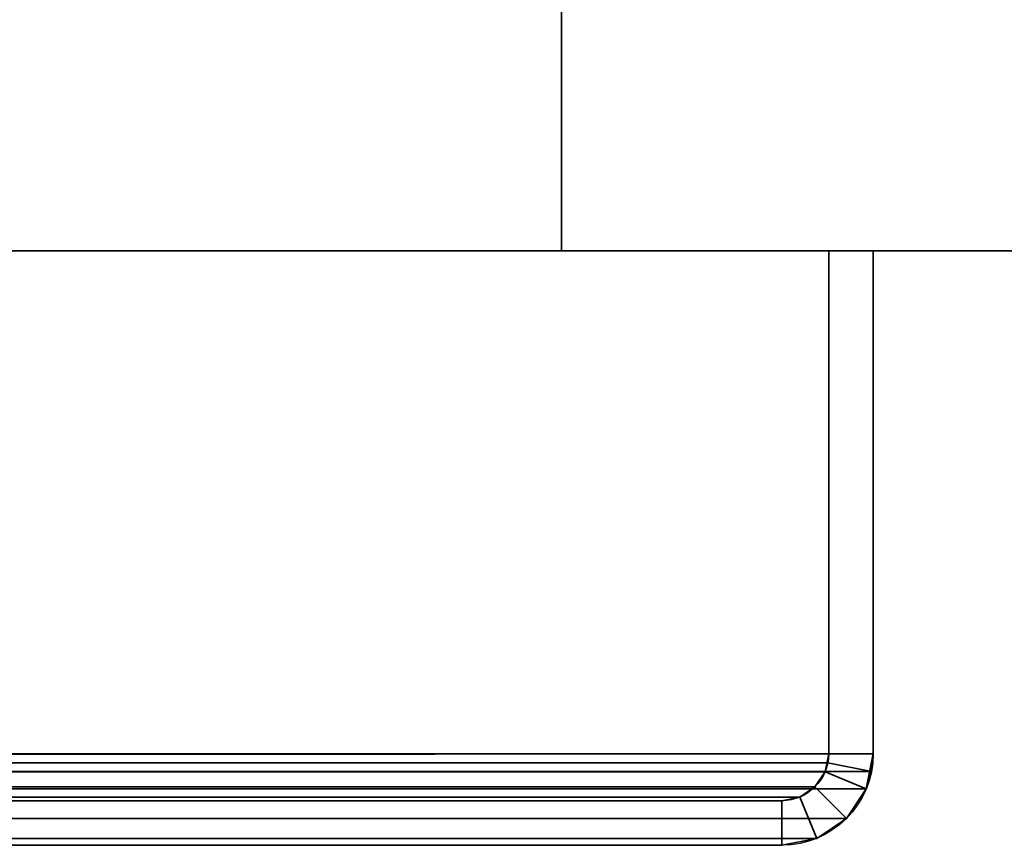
# Model space of a CAD drawing. Header units: millimetres. Extents: x -508 to 6708, y -110 to 248.
# Tile 971 of 1056: x 1889 to 1922, y -25 to 2. Entities that reach past the tile are written whole.
import ezdxf

# ---------------------------------------------------------------- set-up
doc = ezdxf.new("R2010")
doc.units = ezdxf.units.MM
doc.layers.add('151', color=7, linetype='Continuous', true_color=0xffffff)

# ---------------------------------------------------------------- blocks, each defined once
blk = doc.blocks.new('UG_SURFACE_002')
at = {"layer": '151', "color": 252, "linetype": 'Continuous', "lineweight": 35}
for points in [[(2057.5, -5.3, 2215.25), (2057.5, 229.4, 2215.25), (942.5, 229.4, 2215.25), (942.5, -5.3, 2215.25)], [(1092.5, -5.3, 2065.25), (1092.5, 229.4, 2065.25), (1907.5, 229.4, 2065.25), (1907.5, -5.3, 2065.25)], [(1907.5, -5.3, -7.75), (1907.5, 229.4, -7.75), (2057.5, 229.4, -7.75), (2057.5, -5.3, -7.75)], [(1907.5, -5.3, 2065.25), (1907.5, 229.4, 2065.25), (1907.5, 229.4, -7.75), (1907.5, -5.3, -7.75)], [(2057.5, -5.3, 2215.25), (942.5, -5.3, 2215.25), (1092.5, -5.3, 2065.25), (1907.5, -5.3, 2065.25)], [(1907.5, -5.3, 2065.25), (1907.5, -5.3, -7.75), (2057.5, -5.3, -7.75), (2057.5, -5.3, 2215.25)]]:
    blk.add_3dface(points, dxfattribs=at)
blk = doc.blocks.new('UG_SURFACE_256')
at = {"layer": '151', "color": 252, "linetype": 'Continuous', "lineweight": 35}
for points in [[(1082, -5.3, 2075.25), (1918, -5.3, 2075.25), (1916.5, -5.3, 2073.75), (1083.5, -5.3, 2073.75)], [(1082, -5.3, 2075.25), (1082, -22.22, 2075.25), (1918, -22.22, 2075.25), (1918, -5.3, 2075.25)], [(1083.5, -5.3, 2073.75), (1916.5, -5.3, 2073.75), (1916.5, -22.22, 2073.75), (1083.5, -22.22, 2073.75)], [(1916.5, -22.22, 2073.75), (1916.5, -5.3, 2073.75), (1918, -5.3, 2075.25), (1918, -22.22, 2075.25)], [(1918, -22.22, 2075.25), (1082, -22.22, 2075.25), (1082.059, -22.821, 2075.191)], [(1917.941, -22.821, 2075.191), (1918, -22.22, 2075.25), (1082.059, -22.821, 2075.191)], [(1083.53, -22.528, 2073.72), (1083.5, -22.22, 2073.75), (1916.5, -22.22, 2073.75)], [(1083.53, -22.528, 2073.72), (1916.5, -22.22, 2073.75), (1916.47, -22.528, 2073.72)], [(1916.47, -22.528, 2073.72), (1916.38, -22.825, 2073.63), (1083.62, -22.825, 2073.63), (1083.53, -22.528, 2073.72)], [(1917.941, -22.821, 2075.191), (1917.765, -23.399, 2075.016), (1916.38, -22.825, 2073.63), (1916.47, -22.528, 2073.72)], [(1918, -22.22, 2075.25), (1917.941, -22.821, 2075.191), (1916.47, -22.528, 2073.72), (1916.5, -22.22, 2073.75)], [(1082.059, -22.821, 2075.191), (1082.235, -23.399, 2075.016), (1917.765, -23.399, 2075.016), (1917.941, -22.821, 2075.191)], [(1916.037, -23.337, 2073.287), (1083.963, -23.337, 2073.287), (1083.62, -22.825, 2073.63), (1916.38, -22.825, 2073.63)], [(1917.765, -23.399, 2075.016), (1917.098, -24.398, 2074.348), (1916.037, -23.337, 2073.287), (1916.38, -22.825, 2073.63)], [(1917.765, -23.399, 2075.016), (1082.235, -23.399, 2075.016), (1082.902, -24.398, 2074.348), (1917.098, -24.398, 2074.348)], [(1915.525, -23.68, 2072.775), (1084.475, -23.68, 2072.775), (1083.963, -23.337, 2073.287), (1916.037, -23.337, 2073.287)], [(1915.525, -23.68, 2072.775), (1916.037, -23.337, 2073.287), (1917.098, -24.398, 2074.348), (1916.099, -25.066, 2073.349)], [(1914.92, -23.8, 2072.17), (1085.08, -23.8, 2072.17), (1084.475, -23.68, 2072.775), (1915.525, -23.68, 2072.775)], [(1085.08, -23.8, 2072.17), (1914.92, -23.8, 2072.17), (1866.08, -23.8, 2023.33), (1133.92, -23.8, 2023.33)], [(1914.92, -25.3, 2072.17), (1866.08, -25.3, 2023.33), (1866.08, -23.8, 2023.33), (1914.92, -23.8, 2072.17)], [(1914.92, -23.8, 2072.17), (1915.525, -23.68, 2072.775), (1916.099, -25.066, 2073.349), (1914.92, -25.3, 2072.17)], [(1917.098, -24.398, 2074.348), (1082.902, -24.398, 2074.348), (1083.901, -25.066, 2073.349), (1916.099, -25.066, 2073.349)], [(1916.099, -25.066, 2073.349), (1083.901, -25.066, 2073.349), (1085.08, -25.3, 2072.17), (1914.92, -25.3, 2072.17)], [(1085.08, -25.3, 2072.17), (1133.92, -25.3, 2023.33), (1866.08, -25.3, 2023.33), (1914.92, -25.3, 2072.17)]]:
    blk.add_3dface(points, dxfattribs=at)
blk = doc.blocks.new('UG_SURFACE_257')
at = {"layer": '151', "color": 252, "linetype": 'Continuous', "lineweight": 35}
for points in [[(1918, -5.3, 2075.25), (1918, -5.3, -7.75), (1916.5, -5.3, -7.75), (1916.5, -5.3, 2073.75)], [(1916.5, -22.22, 2073.75), (1916.5, -5.3, 2073.75), (1916.5, -5.3, -7.75), (1916.5, -22.22, -7.75)], [(1916.5, -22.22, -7.75), (1916.5, -5.3, -7.75), (1918, -5.3, -7.75), (1918, -22.22, -7.75)], [(1918, -22.22, 2075.25), (1918, -5.3, 2075.25), (1916.5, -5.3, 2073.75), (1916.5, -22.22, 2073.75)], [(1918, -22.22, 2075.25), (1918, -22.22, -7.75), (1918, -5.3, -7.75), (1918, -5.3, 2075.25)], [(1916.5, -22.22, -7.75), (1916.38, -22.825, -7.75), (1916.38, -22.825, 2073.63)], [(1916.38, -22.825, 2073.63), (1916.47, -22.528, 2073.72), (1916.5, -22.22, -7.75)], [(1918, -22.22, -7.75), (1917.765, -23.399, -7.75), (1916.38, -22.825, -7.75), (1916.5, -22.22, -7.75)], [(1916.47, -22.528, 2073.72), (1916.38, -22.825, 2073.63), (1917.765, -23.399, 2075.016), (1917.941, -22.821, 2075.191)], [(1916.47, -22.528, 2073.72), (1916.5, -22.22, 2073.75), (1916.5, -22.22, -7.75)], [(1916.5, -22.22, 2073.75), (1916.47, -22.528, 2073.72), (1917.941, -22.821, 2075.191), (1918, -22.22, 2075.25)], [(1918, -22.22, -7.75), (1917.941, -22.821, 2075.191), (1917.765, -23.399, 2075.016)], [(1917.765, -23.399, 2075.016), (1917.765, -23.399, -7.75), (1918, -22.22, -7.75)], [(1918, -22.22, -7.75), (1918, -22.22, 2075.25), (1917.941, -22.821, 2075.191)], [(1916.38, -22.825, 2073.63), (1916.38, -22.825, -7.75), (1916.037, -23.337, -7.75), (1916.037, -23.337, 2073.287)], [(1916.037, -23.337, -7.75), (1916.38, -22.825, -7.75), (1917.765, -23.399, -7.75), (1917.098, -24.398, -7.75)], [(1916.38, -22.825, 2073.63), (1916.037, -23.337, 2073.287), (1917.098, -24.398, 2074.348), (1917.765, -23.399, 2075.016)], [(1916.037, -23.337, 2073.287), (1916.037, -23.337, -7.75), (1915.525, -23.68, -7.75), (1915.525, -23.68, 2072.775)], [(1917.098, -24.398, -7.75), (1916.099, -25.066, -7.75), (1915.525, -23.68, -7.75), (1916.037, -23.337, -7.75)], [(1916.099, -25.066, 2073.349), (1917.098, -24.398, 2074.348), (1916.037, -23.337, 2073.287), (1915.525, -23.68, 2072.775)], [(1917.098, -24.398, 2074.348), (1917.098, -24.398, -7.75), (1917.765, -23.399, -7.75), (1917.765, -23.399, 2075.016)], [(1866.08, -23.8, 2023.33), (1914.92, -23.8, 2072.17), (1914.92, -23.8, -7.75), (1866.08, -23.8, -7.75)], [(1866.08, -23.8, -7.75), (1914.92, -23.8, -7.75), (1914.92, -25.3, -7.75), (1866.08, -25.3, -7.75)], [(1866.08, -25.3, 2023.33), (1914.92, -25.3, 2072.17), (1914.92, -23.8, 2072.17), (1866.08, -23.8, 2023.33)], [(1915.525, -23.68, 2072.775), (1915.525, -23.68, -7.75), (1914.92, -23.8, -7.75), (1914.92, -23.8, 2072.17)], [(1914.92, -23.8, -7.75), (1915.525, -23.68, -7.75), (1916.099, -25.066, -7.75), (1914.92, -25.3, -7.75)], [(1914.92, -25.3, 2072.17), (1916.099, -25.066, 2073.349), (1915.525, -23.68, 2072.775), (1914.92, -23.8, 2072.17)], [(1916.099, -25.066, 2073.349), (1916.099, -25.066, -7.75), (1917.098, -24.398, -7.75), (1917.098, -24.398, 2074.348)], [(1914.92, -25.3, 2072.17), (1914.92, -25.3, -7.75), (1916.099, -25.066, -7.75), (1916.099, -25.066, 2073.349)], [(1866.08, -25.3, 2023.33), (1866.08, -25.3, -7.75), (1914.92, -25.3, -7.75), (1914.92, -25.3, 2072.17)]]:
    blk.add_3dface(points, dxfattribs=at)

msp = doc.modelspace()

# ---------------------------------------------------------------- linework, layer by layer
at = {"layer": '151', "color": 253, "linetype": 'Continuous', "lineweight": -3}
for p, q in [((1907.5, -5.3, 2065.25), (1907.5, 229.4, 2065.25)), ((1907.5, 229.4, -7.75), (1907.5, -5.3, -7.75)), ((942.5, -5.3, 2215.25), (2057.5, -5.3, 2215.25)), ((1918, -5.3, 2075.25), (1082, -5.3, 2075.25)), ((1916.5, -5.3, 2073.75), (1083.5, -5.3, 2073.75)), ((1907.5, -5.3, 2065.25), (1092.5, -5.3, 2065.25)), ((1907.5, -5.3, -7.75), (1907.5, -5.3, 2065.25)), ((1907.5, -5.3, -7.75), (2057.5, -5.3, -7.75)), ((1916.5, -5.3, -7.75), (1916.5, -22.22, -7.75)), ((1918, -5.3, 2075.25), (1916.5, -5.3, 2073.75)), ((1918, -5.3, -7.75), (1916.5, -5.3, -7.75)), ((1918, -5.3, 2075.25), (1916.5, -5.3, 2073.75)), ((1916.5, -5.3, 2073.75), (1916.5, -22.22, 2073.75)), ((1916.5, -5.3, 2073.75), (1916.5, -22.22, 2073.75)), ((1916.5, -5.3, 2073.75), (1916.5, -5.3, -7.75)), ((1918, -5.3, 2075.25), (1918, -22.22, 2075.25)), ((1918, -5.3, -7.75), (1918, -22.22, -7.75)), ((1918, -5.3, 2075.25), (1918, -22.22, 2075.25)), ((1918, -5.3, 2075.25), (1918, -5.3, -7.75)), ((1918, -22.22, 2075.25), (1082, -22.22, 2075.25)), ((1916.5, -22.22, 2073.75), (1083.5, -22.22, 2073.75)), ((1916.5, -22.22, -7.75), (1916.5, -22.22, 2073.75)), ((1918, -22.22, -7.75), (1918, -22.22, 2075.25)), ((1914.92, -23.8, 2072.17), (1085.08, -23.8, 2072.17)), ((1914.92, -23.8, 2072.17), (1866.08, -23.8, 2023.33)), ((1914.92, -23.8, 2072.17), (1866.08, -23.8, 2023.33)), ((1914.92, -23.8, -7.75), (1866.08, -23.8, -7.75)), ((1914.92, -23.8, -7.75), (1914.92, -23.8, 2072.17)), ((1914.92, -25.3, 2072.17), (1085.08, -25.3, 2072.17)), ((1914.92, -25.3, -7.75), (1866.08, -25.3, -7.75)), ((1914.92, -25.3, 2072.17), (1866.08, -25.3, 2023.33)), ((1914.92, -25.3, 2072.17), (1866.08, -25.3, 2023.33)), ((1914.92, -25.3, -7.75), (1914.92, -25.3, 2072.17))]:
    msp.add_line(p, q, dxfattribs=at)
at = {"layer": '151', "color": 253, "linetype": 'Continuous', "lineweight": -3, "extrusion": (0, 0, -1)}
for radius in [3.08, 1.58]:
    msp.add_arc((-1914.92, -22.22, 7.75), radius, 180, 270, dxfattribs=at)
at = {"layer": '151', "color": 253, "linetype": 'Continuous', "lineweight": -3, "extrusion": (0.707107, 6.12323e-17, -0.707107)}
for major_axis, start_param, end_param in [((1.58, 0, 1.58), 0, 1.570796), ((3.08, 0, 3.08), 0, 1.570796), ((-1.58, 0, -1.58), 3.141593, 4.712389), ((-3.08, 0, -3.08), 3.141593, 4.712389)]:
    msp.add_ellipse((1914.92, -22.22, 2072.17), major_axis=major_axis, ratio=0.707107, start_param=start_param, end_param=end_param, dxfattribs=at)

# ---------------------------------------------------------------- block references
at = {"layer": '151', "color": 253, "linetype": 'Continuous', "lineweight": -3}
for name in ['UG_SURFACE_002', 'UG_SURFACE_256', 'UG_SURFACE_257']:
    msp.add_blockref(name, (0, 0), dxfattribs=at)

doc.saveas('drawing.dxf')
